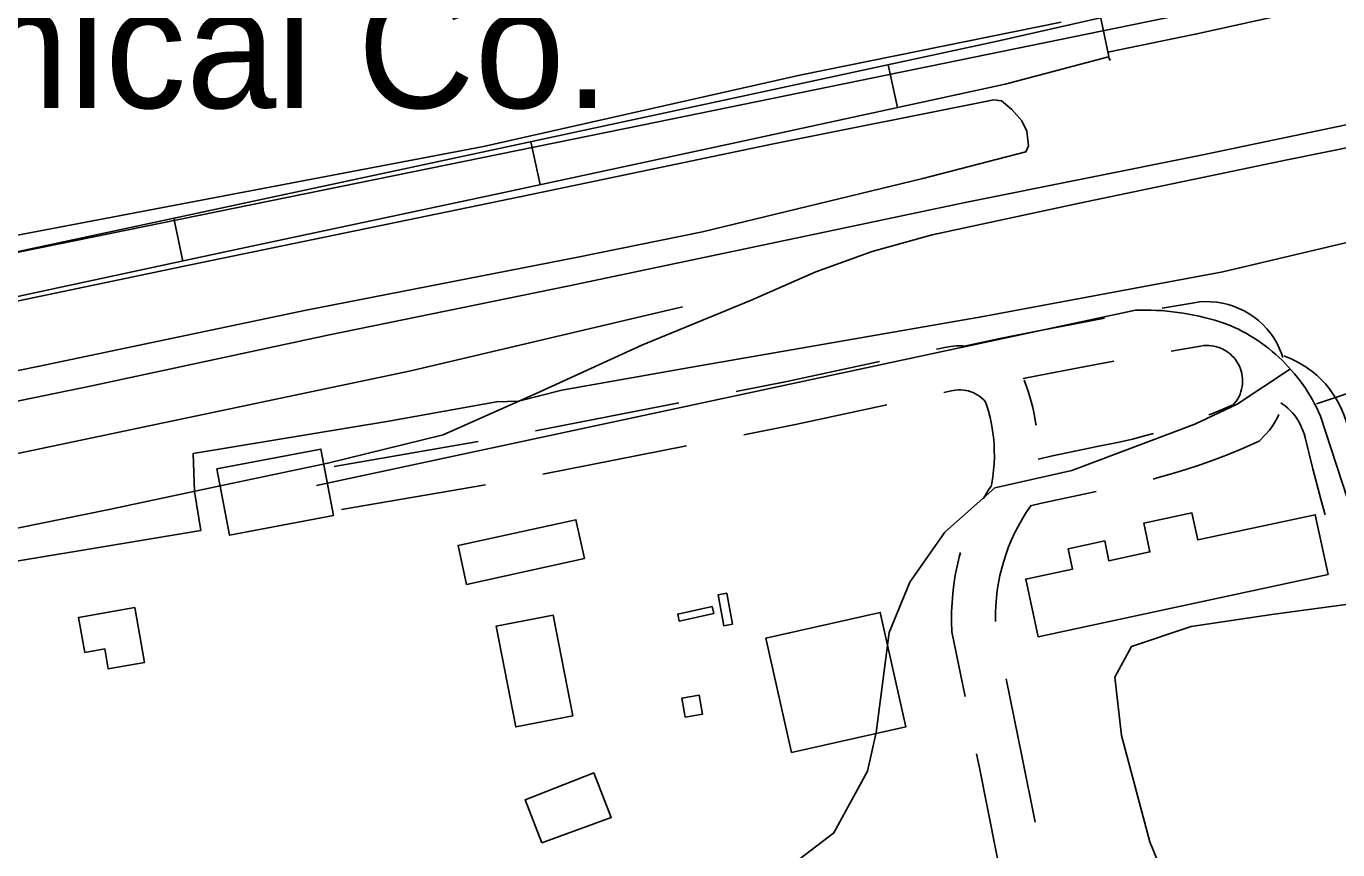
# Model space of a CAD drawing. Extents: x 3477039 to 3515015, y 546746 to 572297.
# Drawn here: x 3490723 to 3491621, y 565690 to 566253 of the extents above; entities that cross this region are included whole.
import ezdxf

# ---------------------------------------------------------------- set-up
doc = ezdxf.new("R2010")
doc.units = 0
for name, color, linetype in [('V-BLDG-IDEN', 7, 'Continuous'), ('V-BLDG-OTLN', 7, 'Continuous'), ('V-RAIL-TRAK', 7, 'Continuous'), ('V-ROAD-CNTR', 7, 'Continuous'), ('V-SITE-OTLN', 7, 'Continuous'), ('V-SITE-VEGE', 7, 'Continuous'), ('V-TOPO-SHOR', 7, 'Continuous')]:
    doc.layers.add(name, color=color, linetype=linetype)

msp = doc.modelspace()

# ---------------------------------------------------------------- linework, layer by layer
at = {"layer": 'V-BLDG-OTLN'}
for points in [[(3490933.7, 565918.72), (3490862.49, 565905.15), (3490853.84, 565950.56), (3490925.05, 565964.13)], [(3491614.14, 565878.34), (3491415.78, 565835.75), (3491407.32, 565875.14), (3491439.36, 565882.02), (3491436.37, 565895.97), (3491461.32, 565901.32), (3491464.24, 565887.74), (3491492.29, 565893.76), (3491488.07, 565913.44), (3491520.99, 565920.51), (3491524.98, 565901.94), (3491605.37, 565919.2)], [(3491105.3, 565889.2), (3491024.66, 565871.59), (3491018.84, 565898.19), (3491099.49, 565915.81)], [(3491200.75, 565843.24), (3491196.79, 565864.42), (3491202.7, 565865.53), (3491206.65, 565844.34)], [(3490797.6, 565855.8), (3490804.37, 565818.14), (3490779.54, 565813.68), (3490777.06, 565827.42), (3490763.51, 565824.99), (3490759.22, 565848.9)], [(3491083.85, 565850.58), (3491097.44, 565781.72), (3491058.43, 565774.02), (3491044.84, 565842.88)], [(3491193.75, 565851.52), (3491170.21, 565846.4), (3491169.17, 565851.19), (3491192.71, 565856.31)], [(3491247.11, 565756.5), (3491229.48, 565834.8), (3491307.7, 565852.41), (3491325.33, 565774.12)], [(3491183.94, 565795.76), (3491186.19, 565782.82), (3491174.29, 565780.74), (3491172.03, 565793.69)], [(3491076.27, 565694.7), (3491064.73, 565724.19), (3491111.71, 565742.58), (3491123.69, 565711.97)]]:
    msp.add_lwpolyline(points, close=True, dxfattribs=at)
at = {"layer": 'V-RAIL-TRAK'}
for points in [[(3490334.6, 565917.73), (3490481.34, 565948.41), (3490630.43, 565979.06), (3490768.33, 566007.45), (3490929.81, 566042.14), (3491093.63, 566075.62), (3491245.67, 566107.44), (3491367.07, 566133.01), (3491527.36, 566165.35), (3491685.29, 566198.29), (3491840.29, 566232.44), (3491974.65, 566260.26)], [(3491840.29, 566232.44), (3491784.81, 566209.32), (3491761.79, 566200.07), (3491709.33, 566186.93), (3491586.17, 566161.96), (3491444.15, 566132.43), (3491343.37, 566110.83), (3491302.1, 566099.37), (3491263.75, 566085.53), (3491218.88, 566065.86), (3491144.52, 566035.23), (3491074.85, 566003.39), (3491008.73, 565973.88)], [(3490856.05, 565938.93), (3490929.78, 565954.48), (3491008.73, 565973.88)], [(3490371.89, 565863.33), (3490418.94, 565859.45), (3490458.95, 565860.33), (3490519.62, 565869.29), (3490656.34, 565897.69), (3490778.91, 565922.66), (3490856.05, 565938.93)]]:
    msp.add_lwpolyline(points, dxfattribs=at)
at = {"layer": 'V-ROAD-CNTR'}
for p, q in [((3491464.08, 566232.73), (3491458.07, 566262.12)), ((3491313.09, 566227.08), (3491319.44, 566197.76)), ((3491068.72, 566174.46), (3491075.01, 566145.13)), ((3490824.27, 566122.13), (3490830.54, 566092.79)), ((3491071.86, 565976.57), (3491169.99, 565995.84)), ((3490933.99, 565952.3), (3491032.55, 565969.23)), ((3491076.94, 565946.99), (3491175.07, 565966.26)), ((3490939.07, 565922.74), (3491037.62, 565939.67))]:
    msp.add_line(p, q, dxfattribs=at)
for points in [[(3491948.64, 566341.94), (3491522.28, 566247.74)], [(3491519.04, 566262.39), (3491144.58, 566185.85), (3490282.49, 566010.18)], [(3490310.38, 566014.86), (3490317.12, 566016.39), (3490323.57, 566018.06), (3490330.71, 566020.16), (3490456.32, 566047.62), (3490588.47, 566073.73), (3490709.32, 566097.54), (3490850.05, 566127.64), (3491038.64, 566168.01), (3491203.04, 566203.25), (3491386.83, 566243.05), (3491458.5, 566259.33), (3491458.5, 566259.33)], [(3491522.05, 566247.7), (3491463.47, 566235.72)], [(3490316.98, 565985.6), (3490324.19, 565987.23), (3490331.58, 565989.14), (3490338.16, 565991.08), (3490462.43, 566018.24), (3490594.28, 566044.29), (3490715.36, 566068.15), (3490856.33, 566098.31), (3491044.92, 566138.67), (3491209.36, 566173.93), (3491393.32, 566213.76), (3491463.98, 566232.44), (3491465.14, 566230.08)], [(3491606.25, 565995.06), (3491688.17, 566022.29), (3491752.23, 566041.34), (3491811.96, 566053.13), (3491875.32, 566071.17), (3491918, 566105.64), (3491949.5, 566127.7), (3491983.22, 566148.88)], [(3491500.66, 566060.62), (3491522.47, 566064.29), (3491526.11, 566064.78), (3491530.06, 566065.02), (3491534.02, 566064.97), (3491537.97, 566064.63), (3491541.89, 566064), (3491545.74, 566063.09), (3491549.51, 566061.9), (3491553.2, 566060.44), (3491556.77, 566058.71), (3491560.2, 566056.73), (3491563.48, 566054.5), (3491566.58, 566052.05), (3491569.5, 566049.37), (3491572.21, 566046.49), (3491574.72, 566043.4), (3491576.98, 566040.15), (3491579.01, 566036.75), (3491580.78, 566033.2), (3491582.28, 566029.54), (3491583.19, 566026.79)], [(3491482.28, 566059.19), (3490921.9, 565939.19)], [(3491547.09, 566048.76), (3491543.61, 566050), (3491540.11, 566051.16), (3491536.58, 566052.25), (3491533.03, 566053.26), (3491529.45, 566054.2), (3491525.86, 566055.05), (3491522.25, 566055.83), (3491518.63, 566056.53), (3491514.99, 566057.15), (3491511.33, 566057.7), (3491507.67, 566058.16), (3491504, 566058.54), (3491500.32, 566058.85), (3491496.63, 566059.07), (3491492.94, 566059.22), (3491489.25, 566059.28), (3491485.55, 566059.27), (3491482.28, 566059.19)], [(3491363.19, 566034.15), (3491389.56, 566039.7), (3491416.02, 566045.04), (3491442.53, 566050.17), (3491461.27, 566053.64)], [(3491608.96, 565986.76), (3491607.7, 565989.58), (3491606.37, 565992.36), (3491604.96, 565995.11), (3491603.48, 565997.82), (3491601.93, 566000.5), (3491600.32, 566003.13), (3491598.63, 566005.72), (3491596.88, 566008.26), (3491595.07, 566010.76), (3491593.19, 566013.21), (3491591.25, 566015.61), (3491589.24, 566017.96), (3491587.18, 566020.26), (3491585.05, 566022.5), (3491582.87, 566024.69), (3491580.64, 566026.82), (3491578.35, 566028.89), (3491576, 566030.9), (3491573.61, 566032.85), (3491571.16, 566034.74), (3491568.67, 566036.56), (3491566.13, 566038.32), (3491563.55, 566040.01), (3491560.92, 566041.64), (3491558.25, 566043.19), (3491555.54, 566044.68), (3491552.8, 566046.09), (3491550.02, 566047.44), (3491547.2, 566048.71), (3491547.09, 566048.76)], [(3491346.22, 566032.42), (3491348.66, 566032.95), (3491351.88, 566033.71), (3491355.86, 566034.34), (3491359.88, 566034.67), (3491363.91, 566034.68), (3491367.29, 566034.44)], [(3491506.84, 566031.24), (3491526.95, 566034.63), (3491529, 566034.9), (3491530.77, 566035.01), (3491532.54, 566034.98), (3491534.31, 566034.83), (3491536.05, 566034.55), (3491537.78, 566034.14), (3491539.48, 566033.61), (3491541.12, 566032.96), (3491542.71, 566032.19), (3491544.25, 566031.3), (3491545.71, 566030.31), (3491547.1, 566029.21), (3491548.41, 566028.01), (3491549.63, 566026.71), (3491550.74, 566025.34), (3491551.75, 566023.89), (3491552.66, 566022.36), (3491553.45, 566020.78), (3491554.12, 566019.14), (3491554.68, 566017.46), (3491555.1, 566015.74), (3491555.41, 566014), (3491555.58, 566012.23), (3491555.62, 566010.45), (3491555.54, 566008.69), (3491555.33, 566006.93), (3491554.99, 566005.19), (3491554.52, 566003.48), (3491553.93, 566001.81), (3491553.22, 566000.19), (3491552.39, 565998.62), (3491551.45, 565997.12), (3491550.41, 565995.69), (3491549.26, 565994.34), (3491549.63, 565994.72), (3491543.39, 565991.95), (3491534.62, 565988.32), (3491532.56, 565987.52)], [(3491584.02, 566027.84), (3491584.98, 566027.52), (3491588.86, 566025.94), (3491592.65, 566024.12), (3491596.31, 566022.07), (3491599.84, 566019.79), (3491603.22, 566017.31), (3491606.45, 566014.62), (3491609.5, 566011.73), (3491612.36, 566008.67), (3491615.04, 566005.42), (3491617.51, 566002.03), (3491619.76, 565998.48), (3491621.79, 565994.81), (3491623.59, 565991.01), (3491625.15, 565987.11), (3491626.46, 565983.13), (3491627.44, 565979.44), (3491632.57, 565959.01)], [(3491209.24, 566003.55), (3491243.74, 566010.33), (3491307.12, 566023.99)], [(3491240.09, 565674.18), (3491275.99, 565701.54), (3491299.08, 565743.73), (3491305.03, 565770.31), (3491313.84, 565838.71), (3491328, 565872.96), (3491351.9, 565907.38), (3491386.23, 565937.6), (3491438.88, 565949.58), (3491522.88, 565981.17), (3491552.05, 565994.84), (3491588.38, 566018.94)], [(3491405.53, 566012.32), (3491421.84, 566015.61), (3491448.1, 566020.69), (3491467.45, 566024.27)], [(3491406.27, 566011.22), (3491408.9, 566003.75), (3491410.6, 565998.22), (3491412.06, 565992.62), (3491413.28, 565986.96), (3491414.27, 565981.26), (3491414.37, 565980.46)], [(3491351.31, 566002.83), (3491355.28, 566003.69), (3491357.69, 566004.26), (3491359.42, 566004.53), (3491361.15, 566004.67), (3491362.9, 566004.68), (3491364.64, 566004.55), (3491366.37, 566004.3), (3491368.07, 566003.91), (3491369.74, 566003.39), (3491371.36, 566002.75), (3491372.94, 566001.99), (3491374.44, 566001.11), (3491375.88, 566000.12), (3491377.24, 565999.02), (3491378.51, 565997.82), (3491379.68, 565996.54), (3491379.6, 565996.64), (3491380.4, 565994.37), (3491381.73, 565990.04), (3491382.87, 565985.66), (3491383.83, 565981.23), (3491384.6, 565976.77), (3491385.18, 565972.27), (3491385.58, 565967.76), (3491385.79, 565963.24), (3491385.81, 565958.71), (3491385.63, 565954.18), (3491385.27, 565949.66), (3491384.73, 565945.16), (3491383.99, 565940.69), (3491383.59, 565938.78), (3491381.86, 565936.18), (3491378.59, 565930.79), (3491378.23, 565930.15)], [(3491214.32, 565973.97), (3491249.8, 565980.94), (3491312.21, 565994.4)], [(3491581.79, 565995.74), (3491582.82, 565995.07), (3491584.71, 565993.68), (3491586.51, 565992.18), (3491588.21, 565990.57), (3491589.82, 565988.86), (3491591.31, 565987.05), (3491592.69, 565985.15), (3491593.94, 565983.17), (3491595.08, 565981.12), (3491596.08, 565979), (3491596.95, 565976.82), (3491597.69, 565974.59), (3491598.38, 565971.96), (3491603.77, 565950.51), (3491609.42, 565928.96), (3491612.1, 565919.13)], [(3491580.54, 565987.79), (3491580.26, 565987.15), (3491578.41, 565983.65), (3491576.31, 565980.29), (3491573.97, 565977.09), (3491571.4, 565974.07), (3491567.01, 565969.61), (3491555.22, 565964.38), (3491545.77, 565960.47), (3491536.24, 565956.78), (3491526.61, 565953.32), (3491516.91, 565950.1), (3491507.13, 565947.12), (3491497.29, 565944.36), (3491494.43, 565943.64)], [(3491722.99, 565637.54), (3491608.96, 565986.76)], [(3491494.66, 565974.78), (3491489.56, 565973.36), (3491480.35, 565971.02), (3491471.11, 565968.91), (3491456.11, 565965.91), (3491440.86, 565962.75), (3491425.65, 565959.46), (3491415.82, 565957.26)], [(3491455.36, 565935.12), (3491447.08, 565933.4), (3491432.09, 565930.16), (3491417.12, 565926.81), (3491410.44, 565925.26)], [(3491410.99, 565925.81), (3491407.18, 565920.08), (3491404.52, 565915.69), (3491402.02, 565911.2), (3491399.69, 565906.62), (3491397.55, 565901.95), (3491395.59, 565897.19), (3491393.81, 565892.37), (3491392.23, 565887.49), (3491390.83, 565882.54), (3491389.63, 565877.54), (3491388.63, 565872.51), (3491387.82, 565867.43), (3491387.2, 565862.33), (3491386.79, 565857.21), (3491386.58, 565852.08), (3491386.56, 565846.94), (3491386.59, 565846.17)], [(3491362.72, 565893.39), (3491361.8, 565890.12), (3491360.33, 565884), (3491359.09, 565877.81), (3491358.1, 565871.58), (3491357.35, 565865.32), (3491356.84, 565859.04), (3491356.58, 565852.74), (3491356.56, 565846.44), (3491356.82, 565839.2), (3491365.78, 565794.87)], [(3491535.49, 565559.72), (3491523.85, 565617.9), (3491492.29, 565695.32), (3491472.88, 565768.14), (3491468.26, 565808.18), (3491479.57, 565829.14), (3491520.44, 565842.81), (3491575.69, 565851), (3491650, 565861.08), (3491647.65, 565868.29)], [(3491393.95, 565806.9), (3491404.82, 565753.08), (3491413.63, 565708.85)], [(3491373.7, 565755.66), (3491375.41, 565747.18), (3491393.25, 565657.59)]]:
    msp.add_lwpolyline(points, dxfattribs=at)
at = {"layer": 'V-SITE-OTLN'}
for points in [[(3491431.42, 566256.16), (3491252.73, 566219.98), (3491036.18, 566171.08), (3490660.85, 566099.86), (3490236.03, 566011.39), (3490194.16, 566259.6)], [(3490075.12, 565778.56), (3490101.15, 565785.33), (3490124.86, 565795.67), (3490161.64, 565812.92), (3490184.14, 565820.91), (3490278.92, 565827.53), (3490464.11, 565846.11), (3490653.5, 565877.01), (3490842.9, 565908.49), (3490838.48, 565935.22), (3490837.64, 565961.18), (3490971.53, 565983.31), (3491045.15, 565996.41), (3491060.18, 565996.84), (3491089.88, 566004.38), (3491177.42, 566019.96), (3491375.65, 566054.31), (3491542.14, 566085.38), (3491756.36, 566136.06)]]:
    msp.add_lwpolyline(points, dxfattribs=at)
at = {"layer": 'V-SITE-VEGE'}
msp.add_lwpolyline([(3490611.08, 566043.17), (3490835.85, 566090.25), (3491061.19, 566136.73), (3491234.77, 566173.03), (3491385.38, 566203.05), (3491390.67, 566202.42), (3491397.67, 566196.49), (3491404.66, 566188.8), (3491408.14, 566181.72), (3491409.23, 566171.73), (3491407.44, 566167.63), (3491336.81, 566149.36), (3491186.15, 566112.89), (3491099.66, 566095.32), (3490914.92, 566059.11), (3490731.34, 566020.53), (3490536.6, 565980.87)], dxfattribs=at)
at = {"layer": 'V-TOPO-SHOR'}
msp.add_lwpolyline([(3490345.13, 565882.84), (3490986.56, 566017.68), (3491172.42, 566061.42)], dxfattribs=at)

# ---------------------------------------------------------------- texts
at = {"layer": 'V-BLDG-IDEN'}
msp.add_text('and Chemical Co.', height=82.9998, dxfattribs=at).set_placement((3490240.6, 566197.49))

doc.saveas('drawing.dxf')
